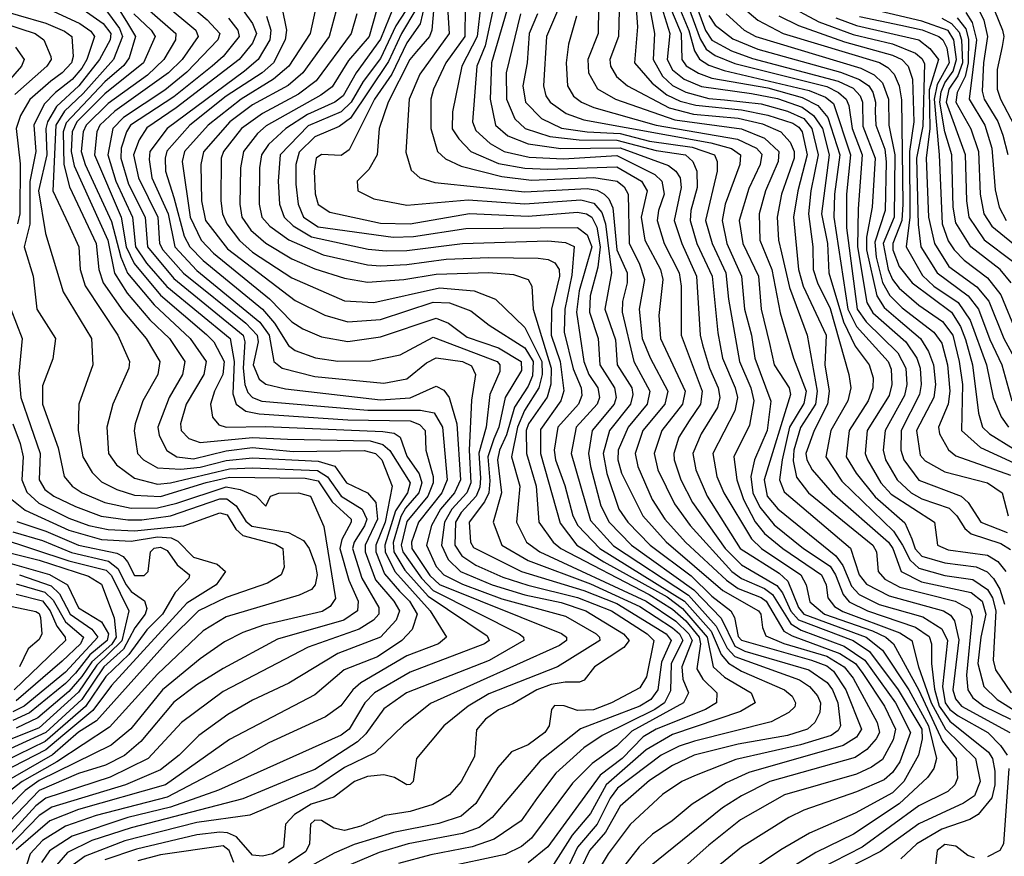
# Model space of a CAD drawing. Extents: x 501367 to 657802, y 482273 to 547541.
# Tile 683 of 714: x 637915 to 640916, y 492877 to 495427. Entities that reach past the tile are written whole.
import ezdxf

# ---------------------------------------------------------------- set-up
doc = ezdxf.new("R2010")
doc.units = 0

msp = doc.modelspace()

# ---------------------------------------------------------------- linework, layer by layer
at = {"layer": '0CON20XD'}
for points in [[(639187.9, 495585), (639171.1, 495395), (639163.8, 495375), (639125, 495330.2), (639104.3, 495305), (639038.1, 495175), (639010.9, 495095), (639004.3, 495015), (638979.3, 494970.7), (638943.5, 494935), (638945.6, 494905), (638995, 494881.2), (639095, 494861.4), (639282, 494878), (639455, 494865.8), (639625, 494877.9), (639665, 494867.6), (639689.2, 494839.2), (639700.8, 494805), (639719, 494655), (639698.9, 494545), (639731.4, 494451.4), (639736.2, 494375), (639780.4, 494305), (639784.1, 494285), (639776.9, 494255), (639712.5, 494175), (639693.4, 494105), (639704.2, 494044.2), (639741.5, 493935), (639768.7, 493895), (639836.9, 493825), (639961.8, 493731.8), (640025, 493669.8), (640082.5, 493625), (640093.5, 493605), (640105, 493547.1), (640115, 493536.2), (640328.1, 493475), (640375, 493457.3), (640395, 493441.3), (640433.3, 493385), (640480.6, 493265), (640465, 493240.2), (640425, 493215.4), (640137.3, 493132.7), (640068.7, 493101.3), (639964.3, 493035.7), (639904, 492985), (639843.6, 492945), (639803.5, 492906.5), (639755.9, 492845)], [(640145, 495530.6), (640350.6, 495420.6), (640455, 495381.7), (640575, 495353.5), (640645, 495324.2), (640665, 495308.5), (640673, 495293), (640668, 495102), (640648.4, 495005), (640652.9, 494802.9), (640661.6, 494735), (640711, 494655), (640805.4, 494585.4), (640837.7, 494545), (640872.1, 494452.1), (640908.8, 494375), (640939, 494265)], [(638385, 495512.8), (638486.6, 495426.6), (638525.5, 495385), (638519, 495365), (638425, 495266.7), (638357.6, 495212.4), (638231.4, 495128.6)], [(639578.6, 495511.4), (639520.9, 495375), (639511.6, 495225), (639518.3, 495195), (639531.5, 495175), (639580.9, 495140.9), (639635, 495121.5), (640021.7, 495051.7), (640084.1, 495034.1), (640112.4, 495015), (640109.7, 494985), (640065.1, 494865), (640056.4, 494815), (640070.7, 494745), (640115.3, 494645.3), (640124.6, 494545), (640145.7, 494465.7), (640155.4, 494395), (640204.1, 494264.1), (640193.2, 494175), (640154.4, 494085.6), (640143.6, 494035), (640149.9, 493985), (640170.9, 493940.9), (640215, 493887.5), (640303.5, 493815), (640385, 493761.2), (640401.9, 493735), (640424.6, 493674.6), (640443.1, 493653.1), (640498.5, 493625), (640645.5, 493575.5), (640686.6, 493546.6), (640694.1, 493525), (640693.6, 493465), (640703.1, 493386.9), (640717.8, 493335), (640749.5, 493289.5), (640867.2, 493195), (640880, 493175), (640886.5, 493136.5), (640886.7, 493095), (640877.4, 493055), (640835.8, 493004.2), (640810.8, 492989.2), (640725, 492959.5), (640649.2, 492915), (640600.9, 492869.1)], [(639856.1, 495516.1), (639897, 495385), (639888.2, 495305), (639904.3, 495274.3), (639939.8, 495245), (639993.4, 495223.4), (640145, 495201.9)], [(638160.5, 495480.5), (638219.7, 495399.7), (638229.1, 495375), (638200.8, 495305), (638108.6, 495201.4), (638052.2, 495147.8), (638025.5, 495105), (638015.9, 494905), (638063.9, 494803.9), (638095.5, 494735), (638100, 494665), (638115.3, 494615.3), (638214.8, 494465), (638250.3, 494385), (638248.1, 494365), (638198.8, 494255), (638181.3, 494185), (638186.1, 494105), (638210.3, 494070.3), (638265, 494029.8), (638335, 494011.7), (638375, 494015.1), (638555, 494058.5), (638625, 494061.3), (638822.5, 494052.5), (638853.2, 494033.2), (638895, 493974.3), (638959.5, 493935), (638973.4, 493905), (638966, 493884), (638934.9, 493835), (638929.5, 493815), (638957.8, 493725), (639010.3, 493635), (639010, 493615), (638993.5, 493596.5), (638949.8, 493569.8), (638795, 493514.1), (638535, 493379.3), (638408.3, 493285), (638307.4, 493175), (638191.5, 493118.5), (637995, 493054.4), (637965, 493031.5), (637867.8, 492925)], [(638355.4, 495475.4), (638451.7, 495395), (638459.7, 495375), (638410.9, 495305), (638369.2, 495265), (638205, 495147.6), (638160.1, 495105), (638150.8, 495085), (638143.3, 495015), (638224.6, 494825), (638240.3, 494735), (638263.8, 494683.8), (638345, 494587), (638485, 494467.1), (638506.8, 494445), (638538.1, 494385), (638534.1, 494345), (638509.3, 494295), (638497.3, 494255), (638502.7, 494215), (638522.2, 494192.2), (638545, 494184.9), (638665, 494187.2), (639022, 494172), (639056.9, 494166.9), (639074.6, 494154.6), (639095, 494096.3), (639132.7, 494042.7), (639140.8, 494015), (639132, 493985), (639091.6, 493938.4), (639077.3, 493912.7), (639053.9, 493833.9), (639055.5, 493805), (639089.3, 493749.3), (639160.4, 493670.4), (639339.6, 493549.6), (639345.9, 493535), (639332, 493525), (639105, 493438.3), (638996.5, 493375), (638967, 493345), (638919.2, 493265), (638895, 493246.6), (638521, 493079), (638375, 493026.7), (638244.6, 492995.4), (638075, 492938.5), (638006.3, 492893.7), (637982, 492858)], [(639150.5, 495475), (639135.6, 495414.4), (639095, 495356.5), (639049.1, 495260.9), (638997, 495185), (638919.6, 495030.4), (638895, 495012.7), (638835, 495016.2), (638818.8, 495005), (638812.3, 494965), (638816.2, 494896.2), (638825, 494863.8), (638860.2, 494840.2), (639015, 494806.8), (639105, 494805.1), (639286.2, 494836.2), (639465, 494828.1), (639615, 494840.6), (639642.8, 494835), (639659.1, 494825), (639674, 494794), (639684.8, 494735), (639677.7, 494672.3), (639654.1, 494585), (639652.3, 494535), (639678.1, 494455), (639682.8, 494375), (639727.9, 494305), (639732.6, 494275), (639726.6, 494255), (639660.4, 494175), (639649, 494105), (639654.7, 494064.7), (639686.4, 493945), (639711.5, 493895), (639779.7, 493825), (639969.4, 493689.4), (640053.2, 493603.2), (640095, 493517.6), (640125, 493502), (640319.8, 493445), (640376.5, 493406.5), (640392.3, 493385), (640408.6, 493345), (640416.5, 493275), (640409.7, 493260.3), (640388.4, 493245), (640295, 493217), (640097.4, 493172.6), (639972.2, 493122.2), (639932.8, 493105), (639874.4, 493065.6), (639775.6, 492974.4), (639708.8, 492885), (639621.6, 492738.4)], [(639320.2, 495475), (639309.8, 495375), (639263.1, 495285), (639234.3, 495145.7), (639233.8, 495093.8), (639253.2, 495063.2), (639290.5, 495025), (639375, 494988), (639455, 494973.9), (639525, 494971), (639735, 494978.1), (639810.3, 494935), (639827.1, 494905), (639809.6, 494825), (639820.4, 494755), (639867.9, 494665), (639875.1, 494635), (639863.5, 494525), (639868.3, 494455), (639943.6, 494295), (639935.4, 494255), (639871.8, 494175), (639848.7, 494105), (639859.9, 494055), (639910.9, 493950.9), (639958.6, 493885), (640085.4, 493745), (640115, 493723.8), (640185, 493693.5), (640209.2, 493675), (640265.3, 493585.3), (640296.4, 493566.4), (640427.8, 493517.8), (640491.2, 493475), (640584.4, 493345), (640629.6, 493255), (640597.6, 493165), (640575, 493132.3), (640549.6, 493110.4), (640465, 493073.7), (640305, 493017.5), (640259.2, 492995), (640115.1, 492904.9), (640038.2, 492841.8)], [(639792.5, 495475), (639798.2, 495405), (639788.7, 495295), (639843.2, 495233.2), (639887.5, 495197.5), (639928.4, 495178.4), (639975.9, 495165.9), (640115, 495152.4), (640195.7, 495135.7), (640271.4, 495111.4), (640289.7, 495099.7), (640299.4, 495085), (640315.1, 495015), (640286.2, 494905), (640273.9, 494825), (640288.4, 494665), (640303.3, 494615), (640373, 494465), (640368.9, 494375), (640382.4, 494295), (640377.2, 494255), (640336.6, 494175), (640310.9, 494105), (640313.8, 494085), (640330.3, 494055), (640391.8, 493985), (640562.9, 493835), (640576.4, 493815), (640602, 493745), (640664, 493714), (640815, 493681.6), (640848.1, 493655), (640859.9, 493615), (640844, 493545), (640835.3, 493465), (640853.5, 493395), (640894.1, 493355), (641022.1, 493275)], [(639829.3, 495495), (639850.1, 495385), (639845.4, 495305), (639874, 495255), (639905, 495226.2), (639945, 495205.4), (640015, 495186.4), (640063, 495183)], [(640084.1, 495494.1), (640165, 495425.1), (640241.6, 495385), (640535.9, 495295.9), (640561.4, 495281.4), (640580.7, 495260.7), (640595.3, 495225.3), (640602.2, 495182.2), (640606.5, 494865), (640603.2, 494815), (640575.9, 494745), (640576, 494725), (640595.7, 494675), (640634.6, 494625), (640755.1, 494535), (640782, 494492), (640797.8, 494452.2), (640818.9, 494375), (640837.7, 494227.7), (640849.3, 494185), (640870.7, 494165), (641015.4, 494075.5)], [(640936.7, 494625), (640903.5, 494665), (640813.6, 494735), (640768, 494808), (640759.6, 494855), (640755.7, 495015), (640735, 495084.7), (640719.2, 495175), (640723.1, 495206.9), (640735, 495234.2), (640759.6, 495270.3), (640770.4, 495305), (640761.8, 495365), (640745, 495393.4), (640665, 495422.4), (640465, 495468.5)], [(637825.1, 495465.1), (637995, 495416.6), (638052, 495392), (638074, 495375), (638078.8, 495315), (638073.1, 495295), (638045.2, 495265), (638010.2, 495239.8), (637946.6, 495183.4), (637918, 495135), (637904.9, 495095.1), (637917, 494987), (637916.2, 494835), (637908.9, 494805)], [(637991.2, 495465), (638098.8, 495415), (638132.2, 495392.2), (638143.5, 495375), (638120.2, 495305), (638105, 495278.8), (638075, 495244.9), (638025, 495205.3), (637990.5, 495169.5), (637958.5, 495105), (637965.1, 495025), (637946, 494934), (637946.4, 494803.6), (637928.8, 494735), (637956.1, 494645), (637968.1, 494545), (638024.7, 494455), (638016.4, 494393.6), (637985, 494311.2), (637985.2, 494255), (638032.4, 494122.4), (638050.9, 494035), (638075.8, 494005), (638105.9, 493985), (638175, 493955.1), (638255, 493938), (638335, 493939), (638393.8, 493953.8), (638545, 494003.1), (638586.9, 493995), (638635.8, 493975), (638665, 493944.4), (638680, 493975), (638705, 493983.6), (638765.2, 493985.2), (638801.4, 493975), (638842.1, 493882.1), (638877.4, 493662.6), (638861.8, 493638.2), (638836.9, 493623.1), (638657.9, 493582.1), (638595, 493559.5), (638539.2, 493530.8), (638465, 493478.8), (638350.2, 493385), (638254.2, 493265.8), (638194.2, 493215.8), (637975, 493108.5), (637932, 493078), (637838.1, 492981.9)], [(638098.7, 495465), (638169.4, 495415), (638193.1, 495385), (638191.4, 495365), (638158.6, 495305), (638096, 495225), (638027.7, 495162.3), (638000, 495115), (637995.5, 495095), (637998.1, 495015), (637973.1, 494905), (637993.7, 494775), (638047.7, 494597.7), (638134.3, 494455), (638138.6, 494375), (638095.3, 494254.7), (638093.6, 494175), (638107.6, 494095), (638136.7, 494046.7), (638165, 494018.3), (638211.1, 493995), (638265, 493978), (638345, 493973.4), (638483.2, 494016.8), (638555, 494032.4), (638785, 494029.2), (638825, 494021.2), (638867.2, 493957.2), (638925.1, 493905), (638925.9, 493895), (638897.1, 493842.9), (638890.5, 493815), (638918.8, 493718.9), (638946.8, 493655), (638945.2, 493625), (638903.5, 493596.5), (638701.4, 493538.6), (638535, 493449.3), (638455, 493399.5), (638385, 493346.7), (638285, 493226.7), (638234.7, 493184.7), (638177.4, 493155), (638095, 493129.1), (637975, 493077.3), (637861, 492959)], [(638213.2, 495465), (638241.1, 495421.1), (638268.2, 495375), (638249.4, 495310.6), (638232.8, 495287.2), (638175, 495237.6), (638057.1, 495112.9), (638048, 495085), (638049.7, 494985), (638067.4, 494917.4), (638148.2, 494745), (638156.4, 494665), (638169.9, 494625), (638229.4, 494539.4), (638301.1, 494455), (638342.7, 494385), (638336.5, 494345), (638290.8, 494265), (638267.3, 494195), (638264.1, 494174.1), (638274.3, 494105), (638292.8, 494085), (638335, 494061), (638406.5, 494056.5), (638465, 494063.1), (638545, 494083.5), (638625, 494091.7), (638825, 494081.1), (638876.1, 494066.1), (638911.2, 494015), (638975, 493984.4), (639000.6, 493955), (639006.2, 493905), (638968.1, 493825), (638967.7, 493805), (639000.1, 493720.1), (639055.9, 493655), (639072.8, 493625), (639062.9, 493597.1), (639015, 493544.8), (638884.5, 493495.5), (638735.1, 493404.9), (638625, 493353), (638549.5, 493309.5), (638461.7, 493245), (638401.7, 493185), (638345, 493140.7), (638238.1, 493095), (638013.1, 493026.9), (637975, 493001.4), (637881.2, 492905)], [(638263.3, 495445), (638315.8, 495395), (638328.4, 495375), (638292.6, 495295), (638175, 495200.4), (638089.5, 495115), (638075.7, 495085), (638072.3, 495025), (638081.6, 494981.6), (638184.3, 494755), (638204.6, 494654.6), (638243.2, 494593.2), (638312.5, 494512.5), (638372.2, 494455), (638418.4, 494385), (638411.2, 494345), (638370.6, 494275), (638335.9, 494185), (638340.1, 494160.1), (638364.3, 494114.3), (638394.6, 494095), (638445, 494088.7), (638545, 494112.5), (638625, 494122.6), (638748.7, 494111.3), (638965, 494114.2), (638999.6, 494105), (639018.8, 494085), (639050.6, 494005), (639028.8, 493895), (639000.3, 493825), (639000.5, 493805), (639027.6, 493737.6), (639073, 493685), (639103.4, 493655), (639126.3, 493615), (639111.8, 493568.2), (639080, 493535), (639005.3, 493485), (638904.2, 493445.8), (638815, 493369.8), (638555, 493232.8), (638359.3, 493095), (638095, 493020.2), (638007.1, 492985), (637905, 492896.8)], [(638310.6, 495455), (638391.5, 495385), (638390, 495365), (638354.9, 495305), (638305, 495257.7), (638185, 495171.2), (638117.8, 495105), (638108.6, 495085), (638102.7, 495025), (638115.3, 494985), (638195, 494812.2), (638223.4, 494703.4), (638244.4, 494654.4), (638325, 494557.5), (638435.2, 494455), (638484, 494385), (638476.7, 494345), (638422.7, 494255), (638405.9, 494195), (638407.5, 494175), (638430.8, 494150.8), (638465, 494138.5), (638625, 494153.7), (638731.5, 494148.5), (638983.3, 494143.3), (639022.2, 494132.2), (639043.7, 494113.7), (639105.3, 494015), (639096.7, 493985), (639060.2, 493929.8), (639027.9, 493825), (639029.4, 493805), (639058.4, 493745), (639166.7, 493625), (639216, 493545), (639192, 493525), (639095, 493488.6), (638954.5, 493405.5), (638930.6, 493385), (638894, 493336), (638847.7, 493302.3), (638675, 493223), (638595, 493178)], [(638596.8, 495455), (638625, 495415.2), (638637.5, 495385), (638625.1, 495354.9), (638584, 495305), (638392.2, 495157.8), (638303.3, 495096.7), (638279.2, 495060.8), (638262.5, 495015), (638277.1, 494945), (638336.4, 494825), (638341.5, 494745), (638352, 494725), (638415, 494654.2), (638605, 494502), (638639.1, 494465), (638641.7, 494445), (638626.7, 494375), (638645, 494331), (638665.8, 494315.8), (638725, 494301.6), (639015, 494268.2), (639105.8, 494274.2), (639185, 494310.2), (639207.7, 494297.7), (639223.9, 494275), (639247.3, 494195), (639258.9, 494025), (639240.9, 493985), (639198, 493935), (639170, 493885), (639155.6, 493825), (639185, 493760.4), (639208.3, 493735), (639265, 493706.9), (639385, 493661.7), (639578.6, 493608.6), (639671.7, 493555), (639682.6, 493545), (639683.4, 493535), (639554.7, 493455), (639345, 493372.8), (639282.5, 493335), (639208.2, 493275), (639124.6, 493175), (639114.5, 493105.5), (639105, 493095.6), (639095, 493094.7), (639057.8, 493117.7), (639025.5, 493125.5), (638975, 493120.4), (638935.3, 493105), (638872.4, 493057.6), (638803.9, 493036.1), (638753.1, 493005), (638725.8, 492975), (638719.4, 492905), (638686, 492885), (638655, 492877.3), (638625, 492880.7), (638576.1, 492936.1), (638548.8, 492948.8), (638525, 492950.5), (638455, 492942.3), (638271, 492899), (638175, 492866.6)], [(638667.5, 495437.5), (638680.8, 495395), (638677.7, 495365), (638642.6, 495305), (638600, 495270), (638365, 495095.6), (638311.9, 495025), (638309.5, 495000.5), (638318.5, 494945), (638368, 494835), (638387.7, 494735), (638455, 494662.8), (638647.2, 494505), (638676.1, 494465), (638690, 494385), (638714.9, 494364.9), (638815, 494339.2), (639025, 494319.1), (639095, 494332), (639155, 494380.7)], [(638713.8, 495465), (638728.8, 495395), (638724.1, 495365), (638688.8, 495295), (638653.9, 495265), (638545, 495193.3), (638433.4, 495105), (638364.3, 495025.7), (638358.3, 495005), (638360, 494965), (638384.7, 494884.7)], [(638815.6, 495455), (638800.4, 495385), (638736, 495285), (638688.8, 495245), (638590.3, 495185), (638490.1, 495105), (638417.9, 495025), (638410.5, 494995)], [(638879.4, 495455), (638858.7, 495375), (638778.5, 495265), (638733.6, 495226.4), (638625, 495166.8), (638556, 495115), (638475.5, 495024.5), (638467, 494985), (638469.7, 494875), (638481.7, 494815), (638548.5, 494728.5), (638755, 494571.3), (638845, 494525.9), (638915, 494506.1), (639015, 494513), (639175, 494566.4), (639225, 494563.8), (639289.9, 494539.9), (639346.2, 494496.2), (639455, 494426.4), (639479.9, 494385), (639478.1, 494341.9), (639465, 494310.2), (639423.6, 494246.4), (639398.4, 494161.6), (639377.5, 494115), (639371.3, 494085), (639383.6, 493985), (639358.4, 493895), (639384.3, 493825), (639465, 493778.3), (639655, 493707.3), (639805, 493638.8), (639905, 493573.1), (639925.7, 493555), (639936.6, 493535), (639900.9, 493465), (639898.7, 493381.3), (639879.9, 493345), (639850.9, 493325), (639690, 493245), (639635, 493207.8), (639549.3, 493130.7), (639493.6, 493056.4), (639443.8, 492985), (639360.9, 492929.1), (639294.1, 492905.9), (639168.1, 492881.9), (639070, 492855)], [(638942.6, 495445), (638925.2, 495385), (638819.1, 495240.9), (638765, 495199.6), (638655, 495141), (638591.7, 495095), (638536.4, 495025), (638529.7, 495005), (638528.6, 494875), (638533.7, 494835), (638546.8, 494805), (638585, 494754.1), (638625, 494718.4), (638745, 494639.8), (638905, 494569.8), (638995, 494565.1), (639195, 494610), (639300, 494600), (639365, 494575.2), (639455, 494488.9), (639506.4, 494385), (639507.2, 494345), (639497.7, 494305), (639454.1, 494235.9), (639432.2, 494185), (639414.6, 494095), (639439.9, 494005), (639429.8, 493895), (639459.6, 493835), (639500.7, 493805), (639825, 493655), (639915, 493594.2), (639954.9, 493555), (639964.3, 493535), (639933.1, 493455), (639936.7, 493416.7), (639953.5, 493375), (639938.4, 493345), (639781.2, 493258.8), (639735, 493214.2), (639659.8, 493160.2), (639600.3, 493099.7), (639475, 492932.4), (639445, 492907), (639395, 492883.1), (639205, 492842.3)], [(639003.2, 495455), (638980.2, 495375), (638917.2, 495302.8), (638867.4, 495222.6), (638833.6, 495196.4), (638666.8, 495103.2), (638640.1, 495079.9), (638597.9, 495025), (638588.7, 494975), (638586.6, 494865), (638592, 494825), (638620, 494785), (638665.6, 494745.6), (638745, 494697.6), (638815, 494667), (638905, 494639.4), (638975, 494626.6), (639086, 494635), (639185, 494651.7), (639345, 494655.9), (639420.4, 494650.4), (639465.4, 494635), (639475.8, 494615), (639480.1, 494545), (639535.5, 494365), (639533.8, 494316.2), (639523.2, 494276.8), (639465.5, 494195), (639458.5, 494175), (639460, 494105), (639489, 494005), (639497.9, 493895), (639541.5, 493835), (639564.1, 493815), (639833.6, 493675), (639905, 493630.3), (639945, 493594.8), (639986.3, 493545), (639990.1, 493525), (639978.5, 493448.5), (639997.1, 493417.1), (640040, 493375), (640039.2, 493345), (640005.3, 493325), (639854.9, 493265.1), (639815, 493241), (639751.4, 493175), (639684.1, 493125), (639525, 492906.1), (639465, 492857.3)], [(639054.2, 495465), (639015, 495367.7), (638940.8, 495265), (638901.5, 495195), (638875.6, 495175), (638792, 495138), (638726.8, 495095), (638673.6, 495046.4), (638652, 495015), (638646, 494975), (638645.2, 494865), (638653.5, 494825), (638677.9, 494797.9), (638735.9, 494755.9), (638840.1, 494710.1), (638975, 494680.1), (639015, 494677), (639095, 494680.8), (639215, 494697.3), (639345, 494702.2), (639495, 494700.4), (639525.9, 494695.9), (639545.9, 494685.9), (639559.2, 494665), (639560.6, 494645), (639535.8, 494545), (639534.7, 494465), (639562.9, 494385), (639573.8, 494296.2), (639564.9, 494265), (639502.5, 494177.5), (639502.2, 494105), (639562.5, 493892.5), (639613.4, 493825), (639695.1, 493775), (639888, 493668), (639935, 493632.6), (640010.4, 493545), (640028.8, 493455), (640063.6, 493423.6), (640144.1, 493375), (640156.9, 493345), (640111.8, 493318.2), (639905, 493248.3), (639825, 493201.6), (639703, 493095), (639655, 493007.7), (639598.8, 492941.2), (639535, 492841)], [(639091.8, 495455), (639061.6, 495408.4), (639015, 495308.6), (638961.6, 495238.4), (638925.4, 495175), (638895, 495146.2), (638795, 495103.2), (638709.1, 495015), (638702.9, 494935), (638706.7, 494865), (638720.9, 494825), (638748.5, 494798.5), (638804.8, 494764.8), (638977.2, 494727.2), (639031.9, 494721.9), (639095, 494723.2), (639265, 494744.9), (639525, 494753.2), (639578.2, 494748.2), (639605, 494735.3), (639597.9, 494647.9), (639576.9, 494545), (639574.3, 494475), (639602.5, 494362.5), (639626.2, 494305), (639628.6, 494281.4), (639618.5, 494255), (639555.7, 494185), (639544.2, 494115), (639548.2, 494085), (639577.1, 494007.1), (639601.2, 493915), (639616.6, 493885), (639683, 493815), (639941.5, 493655), (640022.9, 493562.9), (640052.7, 493492.7), (640075.6, 493465.6), (640115, 493441.8), (640246.4, 493385), (640269.5, 493365), (640279.7, 493345), (640277.1, 493332.9), (640259.7, 493315), (640205, 493286.6), (639971.4, 493228.6), (639925, 493213.3), (639869.8, 493185), (639737.2, 493085), (639715.2, 493054.8), (639675.2, 492974.8), (639615.1, 492905), (639572.1, 492815)], [(639122.1, 495457.9), (639078.8, 495385), (639039.6, 495299.6), (638923.6, 495126.4), (638889.1, 495100.9), (638815, 495070), (638767.3, 495022.7), (638757.2, 494985), (638757, 494925), (638763.8, 494865), (638779.9, 494825), (638825.2, 494795.2), (639053.7, 494763.7), (639115, 494766.3), (639275, 494790.5), (639615, 494793.2), (639645, 494771.6), (639659, 494735), (639620, 494600), (639612.5, 494535), (639634.3, 494385), (639649.9, 494345), (639677.4, 494305), (639682, 494275), (639674.9, 494255), (639611.1, 494185), (639596, 494105), (639655, 493900.2), (639725, 493823.7), (639953.2, 493673.2), (640038.3, 493578.3), (640071.7, 493511.7), (640095, 493486), (640292.2, 493415), (640322.1, 493395), (640346.6, 493366.6), (640356.2, 493345), (640354.2, 493315.8), (640338.8, 493285), (640316.5, 493265), (640255, 493245.7), (640105, 493218.9), (639971.1, 493185), (639905, 493153.7), (639835, 493108.5), (639745, 493030.2), (639700.4, 492950.4), (639652.3, 492895), (639601.1, 492788.9)], [(639219.3, 495465), (639224, 495385), (639135, 495261.1), (639102.7, 495185), (639092.6, 495022.6), (639108, 494968), (639134.4, 494944.4), (639180.8, 494930.8), (639455, 494902.5), (639645, 494912.5), (639675, 494906.9), (639696.9, 494895), (639710.9, 494880.9), (639723.4, 494853.4), (639735, 494725.9), (639766.6, 494655), (639767.1, 494625), (639752, 494568), (639751, 494535), (639787, 494385), (639835.4, 494295), (639827.5, 494255), (639769.9, 494185), (639739.3, 494115), (639737.7, 494085), (639749.7, 494045), (639813.9, 493915), (639885.2, 493835.2), (640057.7, 493687.7), (640166.4, 493625), (640174.4, 493615), (640178.9, 493575), (640189, 493549), (640243.9, 493526.1), (640375, 493486.8), (640427.9, 493455), (640455, 493420), (640528.9, 493285), (640535.4, 493255), (640524.9, 493235.1), (640497.1, 493202.9), (640461.2, 493178.8), (640201.8, 493105), (640115, 493061.8), (640057.2, 493025), (639835, 492845.2)], [(639273.2, 495465), (639271.7, 495375), (639213.8, 495295), (639176.2, 495215), (639168.5, 495185), (639168.2, 495095), (639189, 495025), (639212.5, 495002.5), (639260.3, 494980.3), (639385, 494948.4), (639475, 494938.2), (639665, 494945.6), (639736.3, 494935), (639757.4, 494917.4), (639769.3, 494895), (639772.4, 494745), (639803.6, 494685), (639819.5, 494635), (639803, 494545), (639812.8, 494455), (639836.5, 494396.5), (639890.3, 494295), (639881.2, 494255), (639814.6, 494175), (639791.4, 494105), (639798.9, 494065), (639842.9, 493965), (639881.7, 493905), (639944.6, 493835), (640069.1, 493719.1), (640105, 493693.3), (640175, 493666.4), (640189.8, 493655), (640243.6, 493563.6), (640268.9, 493548.9), (640415.1, 493495.1), (640462.1, 493465), (640485, 493434.5), (640550.5, 493335), (640584.7, 493265), (640577.6, 493232.3), (640545, 493172.7), (640511.2, 493148.8), (640465, 493127.2), (640246.1, 493065), (640112.1, 492987.9), (640015, 492911), (639861.7, 492775)], [(639359.5, 495465), (639333.4, 495346.6), (639308.4, 495285), (639294.8, 495115), (639305, 495088.7), (639349.4, 495049.4), (639392, 495025), (639467.6, 495007.6), (639573, 495003), (639735, 495012.6), (639850.4, 494955), (639872.4, 494935), (639879.5, 494895), (639861.7, 494845), (639857.7, 494815), (639879, 494745), (639925.4, 494655), (639931.4, 494615), (639930.9, 494465), (639995.1, 494295), (639990.3, 494255), (639955.3, 494204.7), (639924.2, 494155), (639908.3, 494105), (639910, 494085), (639930, 494025), (639965.7, 493955), (640065.1, 493815.1), (640115.1, 493765.1), (640222.7, 493702.7), (640239.8, 493679.8), (640265, 493624), (640288.3, 493598.3), (640455.2, 493535), (640505, 493501.2), (640592.6, 493385), (640664.2, 493265), (640665.2, 493234.8), (640654.6, 493185.4), (640609.7, 493105), (640575, 493070.9), (640461, 493009), (640322, 492948), (640235, 492897.2), (640138.2, 492831.8)], [(639400.2, 495455), (639353.4, 495295), (639349.5, 495185), (639365.1, 495105.1), (639403.3, 495073.3), (639465, 495048.1), (639564, 495034), (639745, 495036), (639892.2, 494982.2), (639915.3, 494965.3), (639928, 494945), (639930.9, 494915), (639910.1, 494815), (639932.8, 494745), (639977.8, 494645), (639989.1, 494465), (639996.4, 494436.4), (640018, 494365), (640044.4, 494305), (640048.8, 494275), (640041.5, 494245), (639992.3, 494165), (639966.3, 494105), (639976.3, 494055), (640010, 493975), (640111.4, 493815), (640229.8, 493739.8), (640256, 493716), (640288.5, 493635), (640305, 493615.1), (640495.4, 493545.4), (640545.1, 493505), (640624.5, 493385), (640684.4, 493275), (640709.3, 493175), (640701.6, 493145), (640682.2, 493117.8), (640595, 493037.2), (640456.2, 492945), (640341.1, 492888.9), (640267, 492843)], [(639441.8, 495445), (639398.3, 495265), (639398.8, 495185), (639424.3, 495124.3), (639455.7, 495095), (639530.8, 495070.8), (639620.4, 495060.4), (639735, 495059.6), (639855, 495027.9), (639944.7, 495014.7), (639967, 494995), (639979.4, 494965), (639979.6, 494915), (639960.9, 494845), (639958.8, 494815), (639979.2, 494745), (640025.6, 494645), (640042.8, 494472.8), (640057.6, 494395), (640096.1, 494305), (640102.8, 494275), (640094.9, 494235.1), (640027.2, 494105), (640040.2, 494035), (640061.4, 493985), (640145, 493844.8), (640175.5, 493815), (640295.5, 493735), (640312.2, 493705), (640322.9, 493652.9), (640368.1, 493615), (640514.6, 493564.6), (640554.9, 493545), (640578.5, 493525), (640655, 493383.8), (640727.7, 493227.7), (640769.5, 493175), (640773.5, 493115), (640765.2, 493095), (640743.6, 493075), (640655, 493031.4), (640482.4, 492905), (640351.6, 492838.4)], [(639492.9, 495445), (639468.3, 495385), (639461.7, 495295), (639448.5, 495225), (639456.4, 495175), (639505.9, 495125.9), (639566.6, 495096.6), (639645.2, 495085.2), (639745, 495080.1), (639835, 495056.3), (639965, 495038.7), (640032.8, 495015), (640041, 494995), (640041, 494965), (640005.8, 494815), (640025.8, 494745), (640067.3, 494655), (640075.5, 494575), (640109.4, 494385), (640143.7, 494305), (640152.7, 494265), (640139.4, 494190.6), (640091.6, 494095), (640100.6, 494025), (640121, 493965), (640156.9, 493896.9), (640185, 493861.4), (640240.5, 493815), (640359.2, 493735), (640373.2, 493705), (640378, 493665), (640398.5, 493638.5), (640423.4, 493623.4), (640597.9, 493557.9), (640634.2, 493535), (640653.9, 493455), (640693, 493345), (640737, 493265), (640828.1, 493175), (640842.5, 493105), (640825, 493062), (640791.2, 493038.8), (640655, 492976), (640538.5, 492891.5), (640426.7, 492835)], [(639612.6, 495437.4), (639587.5, 495352.5), (639580.3, 495295), (639584.4, 495225), (639603.5, 495193.5), (639627.1, 495175), (639665, 495158.8), (639855.4, 495105.4), (640102.5, 495062.5), (640160.4, 495035), (640177.1, 495017.1), (640171.5, 494985), (640137.2, 494912.8), (640107.4, 494815), (640118.7, 494745), (640166.9, 494645), (640175.1, 494545), (640200.1, 494440.1), (640214.8, 494375), (640260.5, 494305), (640264.2, 494285), (640183.6, 494025), (640193.2, 493975), (640226.1, 493936.1), (640402.7, 493792.7), (640423.3, 493763.3), (640450.4, 493700.4), (640473.6, 493675), (640535, 493644.7), (640667.1, 493607.1), (640725, 493570), (640742.9, 493535), (640727.4, 493395), (640735.7, 493345), (640749.7, 493325), (640775, 493305.8), (640865.2, 493255), (640904.6, 493214.6), (640924.4, 493185)], [(639679.4, 495465), (639678.3, 495385), (639646.8, 495305), (639648.9, 495265), (639676.4, 495216.4), (639730.9, 495185), (639911.9, 495121.9), (640115, 495094.6), (640185.4, 495065.4), (640228.6, 495025), (640226.8, 494995), (640187.8, 494905), (640168.4, 494835), (640171, 494755), (640207.5, 494665), (640233.3, 494533.3), (640273.9, 494395), (640312, 494295), (640305, 494257.4), (640261.6, 494185), (640238.6, 494085), (640230.9, 494025), (640245, 493987.7), (640446.7, 493816.7), (640473.2, 493735), (640496.2, 493706.2), (640565, 493670.8), (640730.3, 493625), (640752, 493612), (640764.5, 493594.5), (640777.2, 493537.2), (640758.9, 493385), (640767.1, 493357.1), (640785.5, 493335), (640932.3, 493255)], [(639742.2, 495455), (639739.9, 495375), (639713.5, 495305), (639716.2, 495285), (639734, 495254), (639768.1, 495225), (639895, 495158.3), (639969.2, 495139.3), (640105, 495126.5), (640179.1, 495109.1), (640234.8, 495085), (640263.2, 495053.2), (640275.8, 495025), (640275.1, 495005), (640236.6, 494895), (640223.3, 494825), (640227.4, 494755), (640236.7, 494716.7), (640261, 494611), (640315.1, 494465), (640345.8, 494295), (640340.3, 494255), (640295, 494183.5), (640274.4, 494115), (640272, 494082), (640282.6, 494032.6), (640319, 493985), (640515.5, 493825), (640526.8, 493805), (640531.2, 493745), (640551.7, 493721.7), (640597.9, 493697.9), (640766.5, 493655), (640810.5, 493630.5), (640817.7, 493607.7), (640800.9, 493429.1), (640804.6, 493385), (640820.2, 493360.2), (640853.8, 493335), (640935, 493294.7)], [(639901.9, 495455), (639931.2, 495385), (639933, 495305), (639946.3, 495286.3), (639983.6, 495263.6), (640025, 495248.7), (640195, 495219.1), (640299.6, 495189.6), (640347.4, 495165), (640378.6, 495128.6), (640414.3, 495015), (640398.9, 494895), (640396.7, 494825), (640438.8, 494545), (640465, 494491.5), (640562.3, 494385), (640571.4, 494361.4), (640572.8, 494315), (640565, 494282), (640498.2, 494175), (640492.2, 494105), (640498.6, 494085), (640539.7, 494015), (640570.8, 493980.8), (640702.7, 493895), (640712, 493825), (640745, 493811.1), (640864.9, 493794.9), (640895.8, 493775.8), (640920.8, 493745)], [(639929.4, 495455), (639955, 495393.4), (639971.4, 495331.4), (639986.9, 495306.9), (640015, 495288.3), (640062.1, 495272.1), (640320.8, 495210.8), (640371.1, 495191.1), (640395, 495171), (640447.5, 495015), (640434.5, 494895), (640435, 494792), (640467.7, 494545), (640495, 494506.1), (640591.8, 494411.8), (640616.2, 494365), (640618.7, 494315), (640611.8, 494281.8), (640552.8, 494175), (640546.8, 494115), (640554, 494085), (640589.4, 494025), (640632.3, 493985), (640665, 493966.6), (640748.1, 493938.1), (640771.5, 493915), (640796, 493876), (640815, 493860), (640905, 493830), (640935, 493811.9)], [(639953, 495465), (639988.7, 495368.7), (640007.3, 495337.3), (640035, 495317.1), (640095, 495293.1), (640375, 495223.2), (640410.6, 495205), (640433.8, 495185), (640442.5, 495165), (640452.5, 495095), (640482.9, 495015), (640470.1, 494850.1), (640468.8, 494735), (640497, 494565), (640515, 494533.9), (640615.9, 494445), (640649.4, 494395), (640659.4, 494365), (640662.3, 494315), (640657.4, 494285), (640602, 494175), (640600.9, 494115), (640609.3, 494085), (640655, 494023.9), (640784.5, 493974.5), (640805.6, 493955.6), (640844.4, 493895), (640925, 493864.1)], [(639979.3, 495465), (640005, 495394.2), (640025, 495364), (640085, 495332.3), (640148.4, 495308.4), (640409.5, 495239.5), (640455, 495218.3), (640476.5, 495195), (640484.1, 495175), (640485, 495102.3), (640522.1, 495005), (640513.3, 494855), (640496.3, 494763.7), (640496.3, 494725), (640527.2, 494585), (640550, 494550), (640592.6, 494512.6), (640660.7, 494455), (640685.1, 494415.1), (640700.2, 494375), (640706, 494315), (640701.3, 494275), (640648.5, 494175), (640659.2, 494099.2), (640675, 494082.5), (640735, 494048.5), (640865, 494015.4), (640909.4, 493985), (640927.8, 493915)], [(640015, 495439.7), (640035, 495409.8), (640088.3, 495368.3), (640165, 495337.3), (640416.8, 495266.8), (640475, 495244.4), (640502.6, 495225), (640515.4, 495205.4), (640523.8, 495175), (640522.7, 495147.3), (640523.9, 495105), (640551.8, 495031.8), (640556.1, 494993.9), (640552.5, 494845), (640520.9, 494749.1), (640525, 494703.4), (640545, 494626.1), (640566.6, 494586.6), (640605, 494548.3), (640701.1, 494475), (640725, 494441.1), (640742.3, 494375), (640749.4, 494295), (640744.6, 494255), (640715.5, 494185), (640717.9, 494165), (640746.1, 494116.1), (640768.1, 494098.1), (640935, 494038.4)], [(640068.5, 495445), (640123.5, 495395), (640159.1, 495375), (640478.8, 495278.8), (640519, 495259), (640544.2, 495234.2), (640562.5, 495185), (640564.3, 495105), (640582.5, 495015), (640580.1, 494825), (640546.5, 494745), (640561.8, 494665), (640575, 494634.8), (640595, 494608.9), (640655, 494556.9), (640727.4, 494507.4), (640758.6, 494465), (640778.7, 494385), (640788.4, 494315), (640785.5, 494175), (640843.5, 494123.5), (640945, 494076.4)], [(640228.7, 495438.7), (640288.8, 495408.8), (640428.8, 495358.8), (640575, 495318.9), (640603.1, 495305), (640623, 495285), (640635.9, 495245.9), (640640, 495115), (640627.2, 495025), (640628.2, 494825), (640616.5, 494735), (640666.9, 494646.9), (640701.6, 494615), (640774.9, 494564.9), (640811.6, 494511.5), (640861.3, 494375), (640881.5, 494275), (640906, 494216), (640929, 494185)], [(640475, 495436.1), (640600.2, 495410.2), (640665.5, 495395.5), (640716.5, 495375), (640728.9, 495365), (640741, 495341), (640748.1, 495295), (640710.8, 495229.2), (640701.9, 495185), (640717.2, 495015), (640726.3, 494805), (640745, 494753.2), (640762.9, 494725), (640793.8, 494693.8), (640865, 494639.8), (640905, 494588.6), (640952.9, 494472.9)], [(640798.7, 495448.7), (640818.2, 495418.2), (640831.6, 495365), (640808.8, 495185), (640856.5, 495105), (640878.2, 495035), (640887.8, 494907.8), (640899.7, 494855), (640922, 494815)], [(640833.8, 495465), (640853.1, 495425), (640864.5, 495375), (640852.8, 495295), (640848.8, 495208.8), (640854.9, 495185), (640896.3, 495116.3), (640911.6, 495075), (640926.4, 495016.4)], [(640886.2, 495455), (640910.1, 495395), (640914.4, 495375), (640908.9, 495345), (640894.4, 495275), (640894.6, 495215), (640904.1, 495185), (640946.2, 495105)], [(637866.3, 495416.3), (637962.9, 495385), (637988.6, 495365), (638010, 495315), (638011.2, 495305), (637998.3, 495285), (637900.8, 495199.1)], [(638551.5, 495431.5), (638580.6, 495395), (638584.3, 495375), (638535.4, 495315), (638502, 495285), (638385, 495191.8), (638253.4, 495105), (638240.7, 495085), (638224.8, 495035.2), (638223.8, 495005), (638247, 494925), (638297.3, 494825), (638305.3, 494735), (638385, 494637.9), (638596.3, 494465), (638601.2, 494445), (638596.3, 494365), (638601.8, 494315), (638611, 494291), (638625.3, 494275.3), (638653.8, 494263.8), (638976.6, 494236.6), (639137.1, 494237.1), (639178.9, 494228.9), (639204.2, 494185), (639218.1, 494025), (639201.7, 493985), (639130.5, 493895), (639108.9, 493835), (639110.7, 493815), (639165, 493732.6), (639195, 493705.3), (639566.5, 493556.5), (639581.8, 493545), (639581.8, 493535), (639560, 493520), (639167.4, 493342.6), (639085, 493276.7), (638997.8, 493192.2), (638905, 493147.7), (638815, 493086.6), (638617.2, 493002.8), (638455, 492980.2), (638236, 492924), (638115, 492878), (638056.5, 492835)], [(640402.2, 495432.2), (640465, 495408.8), (640655.1, 495365.1), (640689.3, 495339.3), (640715.6, 495305), (640686.9, 495213.1), (640689.1, 495095), (640678.1, 495005), (640684.9, 494825), (640703.3, 494745), (640747.1, 494675), (640832.3, 494612.3), (640868.7, 494568.7), (640914.7, 494455), (640958.6, 494375)], [(640725, 495431.2), (640755, 495415), (640778.3, 495388.3), (640785.6, 495365), (640788.3, 495295), (640774.5, 495255.5), (640747.1, 495215), (640738.2, 495175), (640796.3, 495016.3), (640800.3, 494875), (640808.1, 494825), (640855, 494756.2), (640940.5, 494690.5)], [(640772.6, 495432.6), (640798.6, 495398.6), (640806.9, 495366.9), (640806.2, 495295), (640796.3, 495253.7), (640772.3, 495205), (640767.9, 495175), (640814, 495094), (640837.2, 495025), (640842.8, 494895), (640853.4, 494835), (640877.7, 494797.7), (640971.6, 494721.6)], [(637903, 495343), (637929.3, 495305), (637920.6, 495285), (637832.5, 495185)], [(640145, 495201.9), (640225, 495186.1), (640300, 495160), (640334.7, 495134.8), (640361.6, 495095), (640381.8, 495015), (640358.4, 494835), (640376.7, 494745), (640381.6, 494655), (640426.2, 494506.2), (640461.4, 494431.4), (640504.5, 494375), (640516.2, 494335), (640515.2, 494305), (640501, 494265), (640443.1, 494175), (640433.9, 494095), (640464.9, 494044.9), (640522.3, 493972.3), (640613.2, 493893.2), (640634.1, 493845), (640644, 493814), (640665, 493792.3), (640735, 493771.5), (640829.7, 493759.7), (640863.7, 493743.7), (640883.4, 493723.4), (640901.8, 493691.8), (640916, 493646)], [(640063, 495183), (640175, 495170.2), (640255, 495148.4), (640305, 495125.6), (640329.6, 495095), (640348.5, 495015), (640326, 494905), (640319.2, 494835), (640332.7, 494735), (640333.7, 494665), (640346.1, 494625), (640385, 494546.7), (640442.4, 494345), (640448.6, 494305), (640439.2, 494265), (640387.6, 494175), (640371.8, 494095), (640420.9, 494020.9), (640578.5, 493868.5), (640606, 493825), (640629.5, 493779.5), (640655.6, 493755.6), (640735, 493732.8), (640820.4, 493720.4), (640865, 493689.9), (640879.6, 493665), (640889.9, 493625), (640882.1, 493475), (640889.5, 493445), (640937.2, 493375)], [(638231.4, 495128.6), (638199.1, 495095), (638183.9, 495015), (638208.5, 494935), (638259.5, 494825), (638268.5, 494735), (638302.1, 494685), (638364, 494614), (638556.4, 494455), (638568.7, 494385), (638565, 494286.2), (638575.2, 494255), (638604.2, 494234.2), (638645.3, 494225.3), (638915, 494207.2), (639105, 494204.2), (639133.4, 494193.4), (639151.4, 494175), (639153.5, 494115), (639175.5, 494035), (639175.8, 494015), (639159.2, 493975), (639095, 493898), (639077.4, 493825), (639082.9, 493805), (639139.8, 493725), (639175, 493687.3), (639437.2, 493555), (639450.5, 493545), (639451.6, 493535), (639346.1, 493473.9), (639094.2, 493375), (639025, 493326.7), (638970, 493250), (638944.4, 493225.6), (638815, 493141.9), (638752.3, 493117.7), (638595, 493052), (638255, 492964.4), (638134.8, 492925.2), (638061.4, 492888.6), (638014.8, 492835.2)], [(638410.5, 494995), (638435.1, 494825), (638468.3, 494755), (638505.7, 494715), (638676.5, 494576.5), (638745, 494506.4), (638778.7, 494485), (638835, 494460), (638915, 494445.8), (639015, 494460.7), (639185, 494517.2), (639221.9, 494501.9), (639279, 494459), (639375, 494426.4), (639443.4, 494385), (639445, 494357.9), (639394.4, 494275), (639375.7, 494185), (639360.3, 494149.7), (639341.6, 494095), (639348.6, 494021.4), (639344.6, 493985), (639332.1, 493957.9), (639284.9, 493895), (639289.2, 493835), (639298.1, 493818.1), (639444.7, 493745), (639635, 493687.1), (639735, 493647.6), (639885.6, 493555), (639900.2, 493535), (639871.2, 493468.8), (639860.5, 493385), (639839.2, 493355), (639805.7, 493335), (639624.7, 493265.3), (639501.8, 493168.2), (639355.7, 492995), (639315.3, 492965), (639265, 492946.3), (639099.5, 492915), (639011.2, 492888.8), (638898.5, 492841.5)], [(638384.7, 494884.7), (638417, 494767), (638433.4, 494735), (638475, 494692.5), (638655.1, 494545), (638692.2, 494502.2), (638735, 494433.8), (638755, 494418.4), (638816.6, 494396.5), (638885, 494385.8), (638985, 494387.2), (639075, 494405.6), (639175, 494458.8), (639370, 494385), (639379, 494375), (639378.8, 494355), (639347.8, 494285), (639337, 494185), (639314.7, 494105.3), (639320, 494030), (639317.5, 494002.5), (639306.8, 493975), (639260.5, 493925), (639243.3, 493895), (639241.4, 493825), (639262.5, 493792.5), (639305, 493764.7), (639388.2, 493728.2), (639463.4, 493703.4), (639615, 493666.4), (639718.8, 493625), (639827.7, 493555), (639847.9, 493535), (639825.6, 493424.4), (639805, 493390.3), (639719.3, 493345), (639664.1, 493324.1), (639615, 493321.4), (639575, 493335.8), (639545, 493336.8), (639536.5, 493325), (639528.4, 493275), (639515.8, 493255), (639465, 493216.8), (639414.3, 493195.7), (639372.3, 493147.7), (639305, 493038.2), (639260.8, 492999.2), (639193, 492977), (639055, 492949.7), (638935, 492913.1), (638873.3, 492886.7), (638724.8, 492804.8)], [(637888, 494545), (637922.9, 494455), (637912.5, 494347.5), (637918.7, 494275), (637977.9, 494105), (637974.6, 494025), (637991.7, 493995), (638019, 493975), (638085, 493943), (638163.5, 493913.5), (638245, 493902.1), (638287.2, 493902.8), (638374.8, 493915.2), (638525, 493966.6), (638547.1, 493967.1), (638575.5, 493945.5), (638605, 493898.3), (638623.3, 493883.3), (638734.1, 493864.1), (638779.8, 493839.8), (638797.9, 493815), (638816.4, 493763.6), (638821.6, 493735), (638816.3, 493705), (638805, 493690.6), (638767.4, 493672.6), (638545, 493606.9), (638475, 493564.1), (638335, 493432.4), (638189.1, 493271), (638028.5, 493165), (637922.8, 493105), (637835, 493037.7)], [(639155, 494380.7), (639185, 494396.4), (639264.4, 494385), (639292.3, 494372.3), (639304.8, 494345), (639292.4, 494267.6), (639285.5, 494114.5), (639290.7, 494015), (639277.9, 493985), (639232.8, 493935), (639209.9, 493895), (639200.9, 493825), (639221.6, 493781.6), (639259.1, 493745), (639355.1, 493704.9), (639455, 493674), (639565, 493650.8), (639640.4, 493625), (639755.2, 493555), (639772.6, 493535), (639756.7, 493513.3), (639667.3, 493455), (639635.9, 493414.1), (639621.8, 493408.2), (639577.6, 493407.6), (639535, 493400.8), (639491.8, 493385), (639418.6, 493341.4), (639375, 493323.5), (639335, 493294.8), (639307.8, 493262.2), (639301.1, 493181.1), (639260.8, 493105), (639224.7, 493065), (639174.4, 493035.6), (639105, 493013.3), (639028, 493002), (638955, 492968.9), (638905, 492956.2), (638872.6, 492962.6), (638835, 492986.3), (638815, 492987.6), (638802, 492975), (638798.4, 492915), (638787.6, 492892.4), (638735, 492855.9)], [(637894.7, 494194.7), (637916.4, 494135), (637925.9, 494095), (637921.6, 494025), (637936.7, 493986.7), (637973.4, 493953.4), (638065, 493907.2), (638125.8, 493885.8), (638185, 493873.4), (638265, 493869.1), (638416.1, 493883.9), (638525.6, 493924.4), (638548, 493918), (638574.2, 493874.2), (638595.1, 493855.1), (638695, 493828.6), (638716.8, 493815), (638721.8, 493758.2), (638711.8, 493735), (638670.4, 493709.6), (638545, 493666.2), (638460.6, 493625), (638369.1, 493535), (638149.6, 493290.4), (638095, 493255.1), (638015, 493186.6), (637825, 493077.6)], [(637891.9, 493965), (637931.6, 493931.6), (638065, 493870.8), (638165, 493842.9), (638255, 493837.5), (638335, 493850.7), (638377.3, 493847.3), (638397.2, 493837.2), (638445, 493788.5), (638517.5, 493767.5), (638542.5, 493745), (638514.4, 493705), (638425, 493649), (638195, 493397.9), (638138.3, 493321.7), (638046.5, 493245), (637995, 493201.4), (637826.3, 493115)], [(637907.2, 493897.2), (637995, 493868.5), (638095, 493825.1), (638211.3, 493801.3), (638231.2, 493791.2), (638244.3, 493775), (638265, 493732.9), (638295, 493732.7), (638307.1, 493745), (638314.1, 493805), (638325, 493816.2), (638345, 493819.2), (638365, 493808.8), (638395.7, 493765.7), (638433.1, 493735), (638430.4, 493725), (638388.8, 493681.2), (638350.2, 493615), (638302.9, 493567.1), (638247.5, 493492.5), (638177.6, 493425), (638115.8, 493334.2), (637993.4, 493226.6), (637825, 493145.4)], [(637895, 493865.6), (637985, 493840.1), (638073, 493803), (638186.4, 493776.4), (638214, 493754), (638240.1, 493705), (638255, 493684.7), (638296.1, 493656.1), (638302.9, 493632.9), (638298.2, 493615), (638266.6, 493573.4), (638231.7, 493508.3), (638172, 493455), (638104.8, 493355.2), (637995, 493254.5), (637825, 493177.3)], [(637848.8, 493848.8), (638065, 493777.3), (638179.2, 493749.2), (638195, 493732.7), (638247.8, 493625), (638226.3, 493533.7), (638150.6, 493459.4), (638095, 493377.1), (637975, 493268.8), (637886.7, 493233.3)], [(637865, 493807.5), (637975, 493779.3), (638125, 493730.6), (638165, 493706.1), (638203.7, 493603.7), (638209.1, 493545), (638196.5, 493523.5), (638135, 493469.6), (638105, 493425.3), (638065, 493379.4), (637971.2, 493298.8), (637905, 493267.4)], [(637834.3, 493784.3), (638006.5, 493736.5), (638061.1, 493705), (638095, 493634.2), (638165, 493592), (638186.2, 493555), (638182.3, 493535), (638129.2, 493490.8), (638085.1, 493435), (638055, 493403.4), (637945.1, 493314.9), (637895, 493291.3)], [(637915, 493735.4), (638011.4, 493701.4), (638036.6, 493676.6), (638068.9, 493615), (638135, 493569.6), (638153.5, 493545), (638055, 493438.8), (637929.4, 493335), (637895, 493317.7)], [(637905, 493707.7), (637991.9, 493681.9), (638017.5, 493657.5), (638055, 493591.6), (638109.6, 493545), (638100.3, 493525), (638045, 493471.6), (637905, 493350.7)], [(637905, 493676.3), (637985, 493655.4), (638008.5, 493625), (638028.3, 493578.3), (638054.2, 493545), (638054.8, 493535), (637898.8, 493385)], [(637795, 493659.1), (637965, 493623.1), (637975, 493616.9), (637979.2, 493605), (637982.5, 493555), (637975, 493537.7), (637940.9, 493509.1), (637915.2, 493455)], [(638595, 493178), (638365, 493057.1), (638148.6, 493001.4), (638055, 492969.3), (637985, 492925.3), (637946.9, 492885), (637928.2, 492825)], [(640929.2, 493145), (640913.4, 492915), (640902.6, 492895), (640865, 492876)], [(638568.4, 492858.4), (638554.2, 492895), (638535, 492909.3), (638345, 492881.9), (638275, 492863.1)], [(640825, 492873), (640805, 492879.4), (640768, 492908), (640735, 492912.8), (640711.7, 492895), (640702.3, 492815)]]:
    msp.add_lwpolyline(points, dxfattribs=at)

doc.saveas('drawing.dxf')
